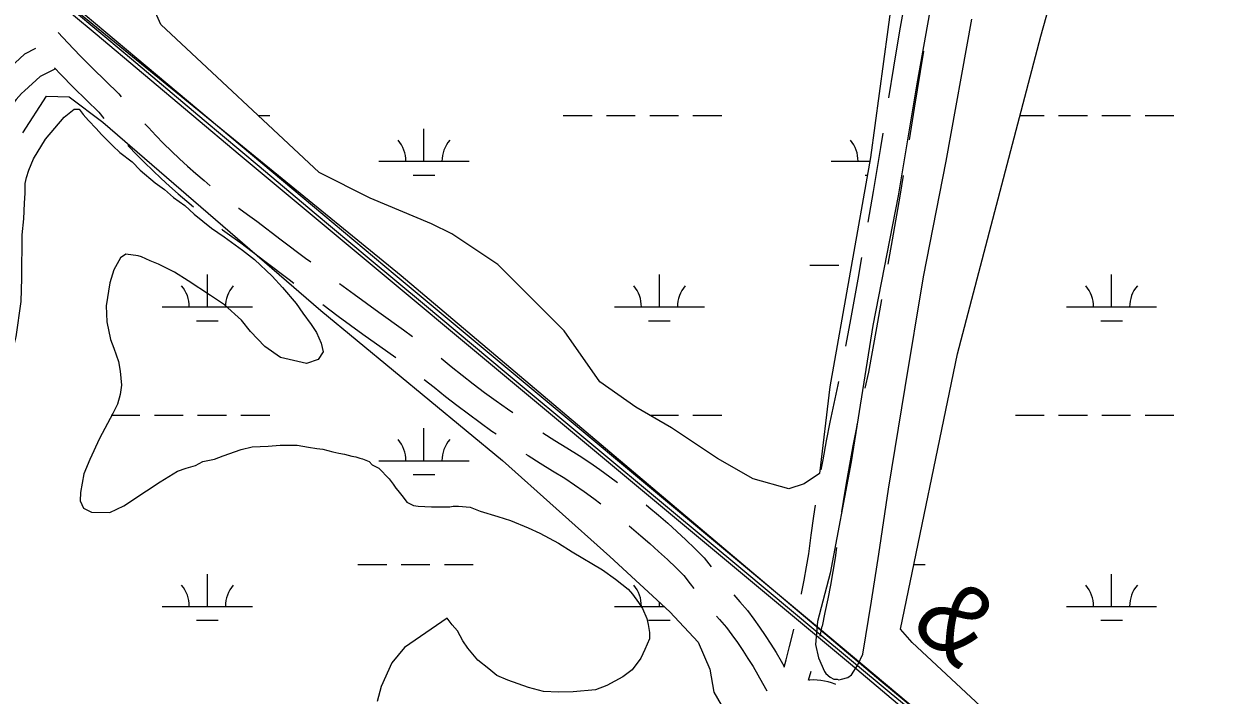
# Model space of a CAD drawing. Extents: x 3535183 to 3573198, y 534952 to 560562.
# Drawn here: x 3566169 to 3567489, y 556156 to 556902 of the extents above; entities that cross this region are included whole.
import ezdxf

# ---------------------------------------------------------------- set-up
doc = ezdxf.new("R2010")
doc.units = 0
for name, color, linetype in [('V-BRDG-OTLN', 7, 'Continuous'), ('V-RAIL-IDEN', 7, 'Continuous'), ('V-RAIL-TRAK', 7, 'Continuous'), ('V-ROAD-CNTR', 7, 'Continuous'), ('V-SITE-VEGE', 7, 'Continuous'), ('V-TOPO-SHOR', 7, 'Continuous'), ('V-WETL-SWMP', 7, 'Continuous')]:
    doc.layers.add(name, color=color, linetype=linetype)

msp = doc.modelspace()

# ---------------------------------------------------------------- linework, layer by layer
at = {"layer": 'V-BRDG-OTLN'}
for p, q in [((3566247.9, 556891.1), (3566001.5, 557097.8)), ((3566163, 556974.3), (3566580.8, 556623)), ((3566409, 556755.6), (3566247.9, 556891.1)), ((3566837.8, 556398), (3566409, 556755.6)), ((3566580.8, 556623), (3567049.6, 556232)), ((3567086.3, 556190.6), (3566837.8, 556398)), ((3567049.6, 556232), (3567516.2, 555842.3)), ((3567296.2, 556014.6), (3567086.3, 556190.6))]:
    msp.add_line(p, q, dxfattribs=at)
at = {"layer": 'V-RAIL-TRAK'}
msp.add_lwpolyline([(3567519.4, 555832.9), (3567481.9, 555863.5), (3567444.4, 555893.9), (3567392.2, 555938.6), (3567340, 555983.1), (3567287.5, 556027.5), (3567235, 556071.7), (3567182.3, 556115.7), (3567129.4, 556159.6), (3567048.1, 556227.2), (3566966.8, 556295), (3566885.6, 556362.9), (3566794.7, 556438.4), (3566704, 556514.1), (3566613.5, 556590), (3566552.2, 556641), (3566491, 556692.1), (3566429.9, 556743.4), (3566369, 556794.8), (3566281.2, 556868.5), (3566193.4, 556942.3)], dxfattribs=at)
at = {"layer": 'V-ROAD-CNTR'}
msp.add_line((3567052.6, 556221.8), (3567055.1, 556232.8), dxfattribs=at)
for points in [[(3570931, 552981.5), (3570743.5, 553138.1), (3570074.1, 553702.1), (3569467.1, 554207.1), (3568895.2, 554683.6), (3568329.2, 555160.3), (3567736, 555661.1), (3567119.9, 556171.8), (3566587.7, 556622.2), (3565980.8, 557117.2), (3565375.4, 557632.1), (3565069, 557890.7), (3564562.6, 558314), (3564317.7, 558514.9)], [(3567129, 556819.8), (3567134.5, 556853.8), (3567141.3, 556894.2), (3567145.5, 556918.5)], [(3566206.9, 556892.4), (3566217.6, 556880.9), (3566231.3, 556866.6), (3566245.2, 556852.5), (3566259.2, 556838.5), (3566274, 556824.1), (3566276.7, 556820.8)], [(3566181.6, 556874.5), (3566169.5, 556868.3), (3566149, 556849.6), (3566145, 556845.8), (3566141, 556841.7), (3566137.3, 556837.5), (3566133.7, 556833.1), (3566130.3, 556828.5), (3566127.1, 556823.8), (3566124.9, 556820.3)], [(3567151.8, 556773), (3567157.6, 556808.5), (3567164.1, 556848.9), (3567167.9, 556871.7)], [(3566203.7, 556852.1), (3566186.7, 556843.4), (3566169.5, 556827.7), (3566166.2, 556824.6), (3566163.1, 556821.4), (3566160.2, 556818.1), (3566157.4, 556814.6), (3566154.7, 556811.1), (3566152.2, 556807.4), (3566149.9, 556803.6), (3566147.7, 556799.8), (3566145.7, 556795.8), (3566143.8, 556791.8), (3566143, 556790)], [(3566202.7, 556853.2), (3566209.8, 556845.7), (3566223.9, 556831.3), (3566238.2, 556817.2), (3566252, 556803.7), (3566257.6, 556796.9)], [(3566303.1, 556790.8), (3566306.9, 556786.8), (3566315.3, 556777.9), (3566323.9, 556769.2), (3566332.6, 556760.6), (3566341.5, 556752.2), (3566350.5, 556743.9), (3566359.6, 556735.8), (3566368.9, 556727.8), (3566375.7, 556722.1)], [(3567106, 556681.7), (3567111.8, 556715.8), (3567120, 556764.5), (3567122.6, 556780.4)], [(3566284.2, 556767.1), (3566285, 556766.2), (3566293.8, 556757), (3566302.7, 556748), (3566311.8, 556739.1), (3566321, 556730.3), (3566330.4, 556721.7), (3566339.9, 556713.2), (3566349.5, 556704.9), (3566357, 556698.6)], [(3567128.3, 556635), (3567133, 556661.9), (3567141.4, 556710.7), (3567145.2, 556733.5)], [(3566407.1, 556697.4), (3566407.2, 556697.4), (3566417.1, 556690.1), (3566427.4, 556682.9), (3566454.5, 556662.2), (3566481.4, 556641.8), (3566487.2, 556637.5)], [(3566388.5, 556673.9), (3566389.3, 556673.3), (3566399.6, 556665.8), (3566409.6, 556658.7), (3566436.3, 556638.3), (3566463.3, 556617.8), (3566468.5, 556614)], [(3567081.4, 556543.9), (3567086.1, 556569.6), (3567094.9, 556618.3), (3567099.1, 556642.3)], [(3566519.3, 556613.6), (3566535.5, 556601.6), (3566562.8, 556581.7), (3566590.1, 556562), (3566600.2, 556554.8)], [(3567102.6, 556497.4), (3567106.6, 556515.2), (3567115.6, 556564.3), (3567121.3, 556595.6)], [(3566500.6, 556590.1), (3566517.8, 556577.4), (3566545.2, 556557.4), (3566572.7, 556537.6), (3566581.5, 556531.3)], [(3566631.9, 556530.5), (3566642.9, 556521.5), (3566655.2, 556511.7), (3566667.6, 556502.1), (3566680.2, 556492.6), (3566692.9, 556483.3), (3566705.7, 556474.2), (3566711.5, 556470.1)], [(3566613.2, 556507), (3566624.1, 556498.2), (3566636.7, 556488.1), (3566649.4, 556478.3), (3566662.3, 556468.6), (3566675.3, 556459), (3566688.4, 556449.6), (3566692.9, 556446.5)], [(3567054, 556406.7), (3567055.9, 556417.8), (3567059.8, 556438.7), (3567063.8, 556459.5), (3567068.1, 556480.3), (3567072.6, 556501), (3567073.5, 556504.7)], [(3567076.8, 556359.8), (3567078.6, 556371.3), (3567081.9, 556391.9), (3567085.5, 556412.5), (3567089.3, 556433.1), (3567093.3, 556453.6), (3567094.2, 556458.3)], [(3566744.7, 556447.8), (3566744.8, 556447.7), (3566758, 556439.2), (3566771.4, 556430.9), (3566785.3, 556422.5), (3566796.9, 556414.7), (3566808.1, 556406.9), (3566819.3, 556398.9), (3566827.9, 556392.4)], [(3566726, 556424.1), (3566728.5, 556422.5), (3566742, 556413.8), (3566755.7, 556405.3), (3566769.1, 556397.2), (3566779.9, 556390), (3566790.8, 556382.4), (3566801.6, 556374.6), (3566809.3, 556368.9)], [(3566859.4, 556367.7), (3566862.6, 556365.1), (3566873.1, 556356.2), (3566883.5, 556347.2), (3566893.7, 556338), (3566903.7, 556328.7), (3566913.7, 556319.2), (3566924.1, 556308.8), (3566931.6, 556298.9)], [(3567032, 556268.4), (3567032.1, 556269), (3567035, 556283.8), (3567037.6, 556298.6), (3567040.1, 556313.3), (3567042.8, 556334), (3567045.7, 556355), (3567047.6, 556367.2)], [(3566840.7, 556344.2), (3566843.4, 556342), (3566853.6, 556333.4), (3566863.6, 556324.7), (3566873.4, 556315.8), (3566883.2, 556306.8), (3566892.8, 556297.6), (3566901.5, 556289), (3566908.5, 556279.8), (3566912.4, 556274.8)], [(3567055.2, 556233), (3567058.4, 556248), (3567061.6, 556263.1), (3567064.5, 556278.3), (3567067.2, 556293.5), (3567069.8, 556308.9), (3567071.2, 556320.2)], [(3566956.8, 556267.8), (3566963.4, 556260), (3566972.1, 556250.2), (3566979.1, 556240.8), (3566985.5, 556231.7), (3566991.8, 556222.4), (3566997.9, 556213), (3567003.8, 556203.5), (3567009.5, 556193.9), (3567012.8, 556188.1)], [(3566937.7, 556243.9), (3566940.8, 556240.3), (3566948.8, 556231.3), (3566954.8, 556223.2), (3566960.9, 556214.6), (3566966.8, 556205.8), (3566972.6, 556196.9), (3566978.2, 556187.9), (3566983.6, 556178.8), (3566988.8, 556169.6), (3566993.4, 556161.1)], [(3567012.8, 556187.4), (3567015, 556195.6), (3567018.8, 556210.2), (3567022.5, 556224.8), (3567023.5, 556229.5)], [(3567039.9, 556173), (3567039.9, 556173), (3567042.7, 556183)], [(3567070.2, 556168), (3567069.3, 556168.4), (3567065.4, 556169.8), (3567061.5, 556171), (3567057.5, 556171.9), (3567053.5, 556172.6), (3567049.4, 556173), (3567045.3, 556173.1), (3567041.2, 556172.9), (3567040.2, 556172.8)]]:
    msp.add_lwpolyline(points, dxfattribs=at)
at = {"layer": 'V-SITE-VEGE'}
for points in [[(3566136, 556446), (3566139.8, 556467.9), (3566147.4, 556497.9), (3566151.9, 556516.9), (3566155, 556533.7), (3566160.3, 556554.2), (3566165.7, 556593.7), (3566166.6, 556619.4), (3566166.9, 556667.7), (3566168.5, 556685.3), (3566169.4, 556702.8), (3566170.2, 556713.8), (3566170.3, 556724.8), (3566171.8, 556731.4), (3566174.1, 556739.4), (3566179.3, 556751.9), (3566192.6, 556773.7), (3566213.3, 556798.5), (3566224.4, 556807.2), (3566230.2, 556807.2), (3566234.6, 556801.3)], [(3566234.6, 556801.3), (3566240.4, 556794.6), (3566249.1, 556785.8), (3566254.9, 556779.1), (3566267.3, 556766.6), (3566275.3, 556759.2), (3566289.1, 556748.8), (3566297.9, 556739.3), (3566314.6, 556725.2), (3566324.8, 556717.8), (3566335, 556709), (3566347.4, 556700.1), (3566357.6, 556690.5), (3566377.2, 556674.9), (3566391.1, 556665.3), (3566411.5, 556650.5), (3566424.6, 556640.2), (3566444.2, 556621.7), (3566455.9, 556609.2), (3566471.1, 556591.5), (3566478.4, 556580.4), (3566487.8, 556567.9), (3566493.6, 556559.1), (3566498.6, 556547.3), (3566500.8, 556537.8), (3566495.6, 556529), (3566482.3, 556524.7), (3566453.8, 556531.5), (3566436.3, 556543.4), (3566420.3, 556560.4), (3566410.2, 556572.9), (3566391.3, 556589.9), (3566376, 556600.2), (3566351.2, 556616.5), (3566335.9, 556626.2), (3566318.3, 556635.1), (3566308.8, 556638.8), (3566299.4, 556643.3), (3566295.7, 556644.1), (3566281.8, 556646.3), (3566275.9, 556642), (3566268.5, 556628.9), (3566264, 556614.3), (3566260.1, 556588.6), (3566260.7, 556571.1), (3566265, 556551.2), (3566268.6, 556541.7), (3566273.6, 556527), (3566275.7, 556516), (3566277.1, 556500.6), (3566275.5, 556490.4), (3566272.5, 556479.4), (3566267.3, 556469.2), (3566252.5, 556441.5), (3566242, 556418.1), (3566235.3, 556402), (3566231.5, 556381.5), (3566231.4, 556372), (3566235, 556363.9), (3566243.8, 556359.5), (3566264.3, 556359.3), (3566279.7, 556366.5), (3566304.8, 556383.2), (3566320.2, 556393.3), (3566339.4, 556404.9), (3566348.9, 556408.5), (3566359.2, 556411.4), (3566367.3, 556415.7), (3566380.5, 556418.5), (3566390, 556422.1), (3566409.9, 556429.3), (3566422.3, 556432.2), (3566439.9, 556432.8), (3566453.1, 556434.1), (3566472.2, 556434), (3566484.6, 556431.7), (3566494.1, 556430.2), (3566500.7, 556429.4), (3566511.7, 556426.4), (3566518.2, 556424.9), (3566524.8, 556424.1), (3566532.9, 556421.8), (3566537.3, 556421.1), (3566541.6, 556419.6), (3566544.6, 556418.8), (3566551.9, 556415.8), (3566555.5, 556412.1), (3566562.8, 556408.4), (3566574.4, 556396.6), (3566578.8, 556390.7), (3566581.7, 556386.3), (3566583.9, 556383.4), (3566585.3, 556381.9), (3566589.7, 556376), (3566594, 556370.8), (3566601.3, 556367.1), (3566606.5, 556366.3), (3566621.1, 556365.5), (3566638.7, 556365.4), (3566641.6, 556365.4), (3566645.3, 556366.1)], [(3566645.3, 556366.1), (3566651.1, 556366), (3566664.3, 556365.2), (3566675.3, 556360.7), (3566695, 556354.7), (3566708.9, 556350.2), (3566728.6, 556342), (3566741.7, 556336.1), (3566762.2, 556324.9), (3566777.5, 556315.3), (3566811, 556295.3), (3566825.6, 556284.9), (3566839.4, 556273.8), (3566844.5, 556268.6), (3566851.1, 556259.1), (3566855.4, 556252.4), (3566860.4, 556241.4), (3566861.9, 556234.8), (3566863.3, 556226), (3566863.2, 556218.7), (3566858, 556207), (3566853.5, 556197.5), (3566843.9, 556184.4), (3566833.6, 556176.4), (3566816, 556167), (3566803.5, 556162), (3566778.5, 556160), (3566762.4, 556159.4), (3566745.6, 556160.2), (3566728.8, 556164.7), (3566706.1, 556173), (3566693.7, 556178.2), (3566685, 556185.6), (3566672.6, 556195.2), (3566661.7, 556208.4), (3566655.9, 556216.5), (3566650.1, 556227.6), (3566644.3, 556234.2), (3566638.5, 556241.6), (3566591.4, 556209), (3566577.3, 556192.2), (3566565.4, 556165.9), (3566560.9, 556149.1)]]:
    msp.add_lwpolyline(points, dxfattribs=at)
at = {"layer": 'V-TOPO-SHOR'}
for points in [[(3567297.6, 557577.2), (3567270.8, 557436.1), (3567257, 557357.5), (3567243.9, 557283.1), (3567237.4, 557246.9), (3567221.5, 557169.8), (3567205.5, 557082.9), (3567183.8, 556968.2), (3567159.9, 556835.4), (3567139.5, 556710.9), (3567111.3, 556567), (3567087.2, 556415.5), (3567064, 556291.7), (3567049.7, 556238.2), (3567047.4, 556212.5), (3567050.8, 556197.8), (3567057.6, 556182.5), (3567059, 556180.4), (3567063.8, 556176.2)], [(3567063.8, 556176.2), (3567068, 556174), (3567071.5, 556174), (3567073.6, 556173.3), (3567076.4, 556174), (3567083.3, 556176), (3567087.5, 556178.8), (3567094.6, 556189.9), (3567100.2, 556201.6), (3567109.7, 556260.7), (3567117.8, 556312.9), (3567128.7, 556385.2), (3567147, 556497.9), (3567167.3, 556620.9), (3567192.7, 556749.5), (3567221, 556907.3)]]:
    msp.add_lwpolyline(points, dxfattribs=at)
at = {"layer": 'V-WETL-SWMP'}
for p, q in [((3567154.1, 557088.1), (3567108.7, 556753.7)), ((3566320.8, 556901.1), (3566298.2, 556952.1)), ((3566496.6, 556736.7), (3566320.8, 556901.1)), ((3566428.8, 556800.1), (3566441.6, 556800.1)), ((3566767.5, 556800.1), (3566799.5, 556800.1)), ((3566815.5, 556800.1), (3566847.5, 556800.1)), ((3566863.5, 556800.1), (3566895.5, 556800.1)), ((3566911.5, 556800.1), (3566943.5, 556800.1)), ((3567274.4, 556800.1), (3567301.4, 556800.1)), ((3567317.4, 556800.1), (3567349.4, 556800.1)), ((3567365.4, 556800.1), (3567397.4, 556800.1)), ((3567413.4, 556800.1), (3567445.4, 556800.1)), ((3566612.9, 556749.4), (3566612.9, 556785.4)), ((3567108.7, 556753.7), (3567063.4, 556498.6)), ((3566562.9, 556749.4), (3566662.9, 556749.4)), ((3567064.8, 556749.4), (3567107.9, 556749.4)), ((3566553.2, 556708.4), (3566496.6, 556736.7)), ((3566600.9, 556733.9), (3566624.9, 556733.9)), ((3567102.8, 556733.9), (3567105.2, 556733.9)), ((3566621.3, 556680), (3566553.2, 556708.4)), ((3566643.9, 556668.7), (3566621.3, 556680)), ((3566694.9, 556634.7), (3566643.9, 556668.7)), ((3566734.6, 556595), (3566694.9, 556634.7)), ((3567041.4, 556633.9), (3567073.4, 556633.9)), ((3566372.4, 556587.5), (3566372.4, 556623.5)), ((3566874.3, 556587.5), (3566874.3, 556623.5)), ((3567376.2, 556587.5), (3567376.2, 556623.5)), ((3566768.6, 556561), (3566734.6, 556595)), ((3566322.4, 556587.5), (3566422.4, 556587.5)), ((3566824.3, 556587.5), (3566924.3, 556587.5)), ((3567326.2, 556587.5), (3567426.2, 556587.5)), ((3566360.4, 556572.1), (3566384.4, 556572.1)), ((3566862.3, 556572.1), (3566886.3, 556572.1)), ((3567364.2, 556572.1), (3567388.2, 556572.1)), ((3566808.3, 556504.3), (3566768.6, 556561)), ((3566848, 556476), (3566808.3, 556504.3)), ((3567063.4, 556498.6), (3567052, 556402.3)), ((3566887.7, 556453.3), (3566848, 556476)), ((3566265.6, 556467.4), (3566297.6, 556467.4)), ((3566313.6, 556467.4), (3566345.6, 556467.4)), ((3566361.6, 556467.4), (3566393.6, 556467.4)), ((3566409.6, 556467.4), (3566441.6, 556467.4)), ((3566863.5, 556467.4), (3566895.5, 556467.4)), ((3566911.5, 556467.4), (3566943.5, 556467.4)), ((3567269.4, 556467.4), (3567301.4, 556467.4)), ((3567317.4, 556467.4), (3567349.4, 556467.4)), ((3567365.4, 556467.4), (3567397.4, 556467.4)), ((3567413.4, 556467.4), (3567445.4, 556467.4)), ((3566612.9, 556416.7), (3566612.9, 556452.7)), ((3566938.7, 556419.3), (3566887.7, 556453.3)), ((3566562.9, 556416.7), (3566662.9, 556416.7)), ((3566978.4, 556396.6), (3566938.7, 556419.3)), ((3566600.9, 556401.2), (3566624.9, 556401.2)), ((3567018, 556385.3), (3566978.4, 556396.6)), ((3567052, 556402.3), (3567035, 556391)), ((3567035, 556391), (3567018, 556385.3)), ((3566372.4, 556254.8), (3566372.4, 556290.8)), ((3566539.5, 556301.2), (3566571.5, 556301.2)), ((3566587.5, 556301.2), (3566619.5, 556301.2)), ((3566635.5, 556301.2), (3566667.5, 556301.2)), ((3567156.6, 556301.2), (3567169.4, 556301.2)), ((3567376.2, 556254.8), (3567376.2, 556290.8)), ((3566322.4, 556254.8), (3566422.4, 556254.8)), ((3566824.3, 556254.8), (3566879.4, 556254.8)), ((3566874.3, 556254.8), (3566874.3, 556259.5)), ((3567326.2, 556254.8), (3567426.2, 556254.8)), ((3566360.4, 556239.4), (3566384.4, 556239.4)), ((3566862.3, 556239.4), (3566886.3, 556239.4)), ((3567364.2, 556239.4), (3567388.2, 556239.4))]:
    msp.add_line(p, q, dxfattribs=at)
for points in [[(3567503, 555977.2), (3567463.5, 555977.5), (3567425.4, 555991.1), (3567328.4, 556053), (3567155, 556214.8), (3567141.8, 556229.6), (3567205.1, 556535.5), (3567297.6, 556888.4), (3567336.2, 557025.7)], [(3566167.4, 556781), (3566194, 556821.5), (3566219, 556820.9), (3566256.3, 556792.9), (3566498.5, 556583.4), (3566699.9, 556416.8), (3566819.3, 556310.1), (3566886, 556248.7), (3566917.2, 556215.2), (3566930.4, 556185), (3566934.8, 556159.6), (3566943, 556145.6)]]:
    msp.add_lwpolyline(points, dxfattribs=at)
for centre, start, end in [((3566557.6, 556749.8), 359.2282, 40.7718), ((3566668.1, 556749.8), 139.2282, 180.7718), ((3567059.6, 556749.8), 359.2282, 40.7718), ((3566317.2, 556588), 359.2282, 40.7718), ((3566427.7, 556588), 139.2282, 180.7718), ((3566819.1, 556588), 359.2282, 40.7718), ((3566929.6, 556588), 139.2282, 180.7718), ((3567321, 556588), 359.2282, 40.7718), ((3567431.5, 556588), 139.2282, 180.7718), ((3566557.6, 556417.2), 359.2282, 40.7718), ((3566668.1, 556417.2), 139.2282, 180.7718), ((3566317.2, 556255.3), 359.2282, 40.7718), ((3566427.7, 556255.3), 139.2282, 180.7718), ((3566819.1, 556255.3), 359.2282, 40.7718), ((3567321, 556255.3), 359.2282, 40.7718), ((3567431.5, 556255.3), 139.2282, 180.7718)]:
    msp.add_arc(centre, 35.2, start, end, dxfattribs=at)

# ---------------------------------------------------------------- texts
at = {"layer": 'V-RAIL-IDEN'}
msp.add_text('&', height=83, rotation=319.9697, dxfattribs=at).set_placement((3567150.8, 556231.2))

doc.saveas('drawing.dxf')
